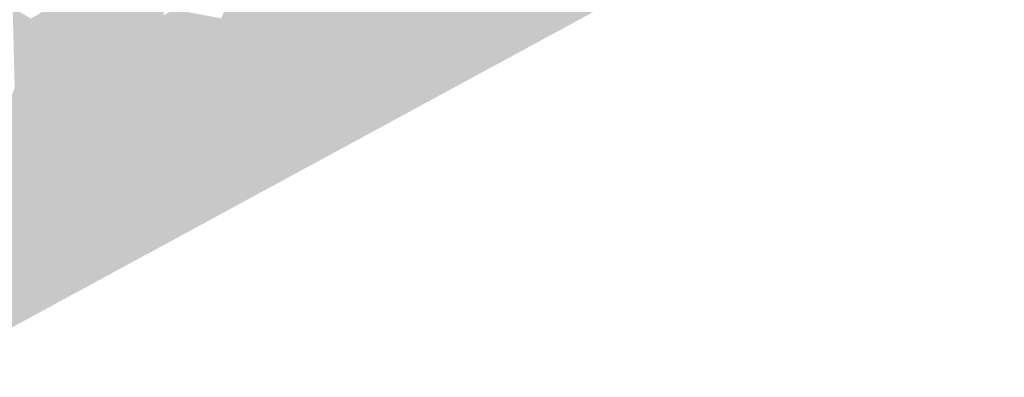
# Model space of a CAD drawing. Header units: metres. Extents: x 164696 to 183842, y 382615 to 387356.
# Tile 981 of 1056: x 182770.01 to 182773.05, y 386671.63 to 386672.73. Entities that reach past the tile are written whole.
import ezdxf

# ---------------------------------------------------------------- set-up
doc = ezdxf.new("R2010")
doc.units = ezdxf.units.M
doc.layers.add('C3D-SURFACE_TINSURFACE', color=7, linetype='Continuous')

msp = doc.modelspace()

# ---------------------------------------------------------------- linework, layer by layer
at = {"layer": 'C3D-SURFACE_TINSURFACE', "color": 1, "linetype": 'Continuous', "lineweight": -3, "true_color": 0xe60000}
for points in [[(182775.0946, 386674.5529), (182772.2839, 386673.1402), (182769.6997, 386671.6278)], [(182771.2736, 386673.1725), (182770.8, 386672.374), (182771.2948, 386673.1838)], [(182771.2948, 386673.1838), (182770.8, 386672.374), (182772.2839, 386673.1402)], [(182771.2523, 386673.1612), (182770.8, 386672.374), (182771.2736, 386673.1725)], [(182771.2311, 386673.1498), (182770.8, 386672.374), (182771.2523, 386673.1612)], [(182771.2099, 386673.1385), (182770.8, 386672.374), (182771.2311, 386673.1498)], [(182772.2839, 386673.1402), (182770.8, 386672.374), (182769.6997, 386671.6278)], [(182771.1886, 386673.1271), (182770.8, 386672.374), (182771.2099, 386673.1385)], [(182771.1674, 386673.1158), (182770.8, 386672.374), (182771.1886, 386673.1271)], [(182771.1674, 386673.1158), (182771.1461, 386673.1045), (182770.8, 386672.374)], [(182771.1249, 386673.0931), (182770.8, 386672.374), (182771.1461, 386673.1045)], [(182771.1249, 386673.0931), (182771.1036, 386673.0818), (182770.8, 386672.374)], [(182771.0824, 386673.0704), (182770.8, 386672.374), (182771.1036, 386673.0818)], [(182771.0046, 386673.0288), (182770.8, 386672.374), (182771.0824, 386673.0704)], [(182770.9141, 386672.9801), (182770.7697, 386672.4356), (182771.0046, 386673.0288)], [(182771.0046, 386673.0288), (182770.7697, 386672.4356), (182770.7848, 386672.4048)], [(182771.0046, 386673.0288), (182770.7848, 386672.4048), (182770.8, 386672.374)], [(182770.4879, 386673.0052), (182770.4584, 386672.9655), (182770.3855, 386672.7113)], [(182770.4886, 386672.9941), (182770.4879, 386673.0052), (182770.3855, 386672.7113)], [(182770.4886, 386672.9941), (182770.3855, 386672.7113), (182770.419, 386672.7291)], [(182770.4886, 386672.9941), (182770.419, 386672.7291), (182770.5103, 386672.9466)], [(182770.4439, 386672.9752), (182770.043, 386672.7368), (182770.3068, 386672.6773)], [(182770.4439, 386672.9752), (182770.3068, 386672.6773), (182770.352, 386672.6935)], [(182770.4439, 386672.9752), (182770.352, 386672.6935), (182770.4552, 386672.9793)], [(182770.4584, 386672.9655), (182770.4552, 386672.9793), (182770.352, 386672.6935)], [(182770.4584, 386672.9655), (182770.352, 386672.6935), (182770.3855, 386672.7113)], [(182770.8282, 386672.9379), (182770.7189, 386672.537), (182770.9141, 386672.9801)], [(182770.9141, 386672.9801), (182770.7189, 386672.537), (182770.7393, 386672.4973)], [(182770.9141, 386672.9801), (182770.7393, 386672.4973), (182770.7545, 386672.4664)], [(182770.9141, 386672.9801), (182770.7545, 386672.4664), (182770.7697, 386672.4356)], [(182770.5103, 386672.9466), (182770.419, 386672.7291), (182770.4525, 386672.7469)], [(182770.8282, 386672.9379), (182770.7933, 386672.9206), (182770.6853, 386672.6105)], [(182770.8282, 386672.9379), (182770.6853, 386672.6105), (182770.7189, 386672.537)], [(182770.7234, 386672.8859), (182770.659, 386672.6702), (182770.7583, 386672.9032)], [(182770.7583, 386672.9032), (182770.659, 386672.6702), (182770.6853, 386672.6105)], [(182770.7583, 386672.9032), (182770.6853, 386672.6105), (182770.7933, 386672.9206)], [(182770.6885, 386672.8686), (182770.6454, 386672.704), (182770.7234, 386672.8859)], [(182770.7234, 386672.8859), (182770.6454, 386672.704), (182770.659, 386672.6702)], [(182770.6885, 386672.8686), (182770.6317, 386672.7378), (182770.6454, 386672.704)], [(182769.9926, 386672.5238), (182770.0559, 386672.7147), (182769.9865, 386672.77)], [(182769.9865, 386672.77), (182770.0559, 386672.7147), (182770.043, 386672.7368)], [(182770.4525, 386672.7469), (182770.6454, 386672.704), (182770.4859, 386672.7647)], [(182770.6317, 386672.7378), (182770.4859, 386672.7647), (182770.6454, 386672.704)], [(182770.253, 386672.6521), (182770.043, 386672.7368), (182770.0559, 386672.7147)], [(182770.3068, 386672.6773), (182770.043, 386672.7368), (182770.253, 386672.6521)], [(182770.419, 386672.7291), (182770.3855, 386672.7113), (182770.6853, 386672.6105)], [(182770.419, 386672.7291), (182770.659, 386672.6702), (182770.4525, 386672.7469)], [(182770.419, 386672.7291), (182770.6853, 386672.6105), (182770.659, 386672.6702)], [(182770.4525, 386672.7469), (182770.659, 386672.6702), (182770.6454, 386672.704)], [(182769.9926, 386672.5238), (182770.0237, 386672.5404), (182770.0559, 386672.7147)], [(182770.0237, 386672.5404), (182770.0688, 386672.6927), (182770.0559, 386672.7147)], [(182770.0549, 386672.5569), (182770.0688, 386672.6927), (182770.0237, 386672.5404)], [(182770.0916, 386672.5766), (182770.0688, 386672.6927), (182770.0549, 386672.5569)], [(182770.253, 386672.6521), (182770.0559, 386672.7147), (182770.0688, 386672.6927)], [(182770.0916, 386672.5766), (182770.1454, 386672.6018), (182770.0688, 386672.6927)], [(182770.1454, 386672.6018), (182770.1992, 386672.627), (182770.0688, 386672.6927)], [(182770.1992, 386672.627), (182770.253, 386672.6521), (182770.0688, 386672.6927)], [(182770.3068, 386672.6773), (182770.7189, 386672.537), (182770.352, 386672.6935)], [(182770.3855, 386672.7113), (182770.352, 386672.6935), (182770.6853, 386672.6105)], [(182770.352, 386672.6935), (182770.7189, 386672.537), (182770.6853, 386672.6105)], [(182770.3068, 386672.6773), (182770.253, 386672.6521), (182770.7393, 386672.4973)], [(182770.3068, 386672.6773), (182770.7393, 386672.4973), (182770.7189, 386672.537)], [(182770.1454, 386672.6018), (182770.7848, 386672.4048), (182770.1992, 386672.627)], [(182770.1992, 386672.627), (182770.7545, 386672.4664), (182770.253, 386672.6521)], [(182770.1992, 386672.627), (182770.7697, 386672.4356), (182770.7545, 386672.4664)], [(182770.1992, 386672.627), (182770.7848, 386672.4048), (182770.7697, 386672.4356)], [(182770.253, 386672.6521), (182770.7545, 386672.4664), (182770.7393, 386672.4973)], [(182770.0916, 386672.5766), (182770.8, 386672.374), (182770.1454, 386672.6018)], [(182770.1454, 386672.6018), (182770.8, 386672.374), (182770.7848, 386672.4048)], [(182770.0916, 386672.5766), (182770.0549, 386672.5569), (182770.8, 386672.374)], [(182769.9926, 386672.5238), (182770.8, 386672.374), (182770.0237, 386672.5404)], [(182770.0549, 386672.5569), (182770.0237, 386672.5404), (182770.8, 386672.374)], [(182769.9926, 386672.5238), (182769.6997, 386671.6278), (182770.8, 386672.374)]]:
    msp.add_solid(points, dxfattribs=at)

doc.saveas('drawing.dxf')
